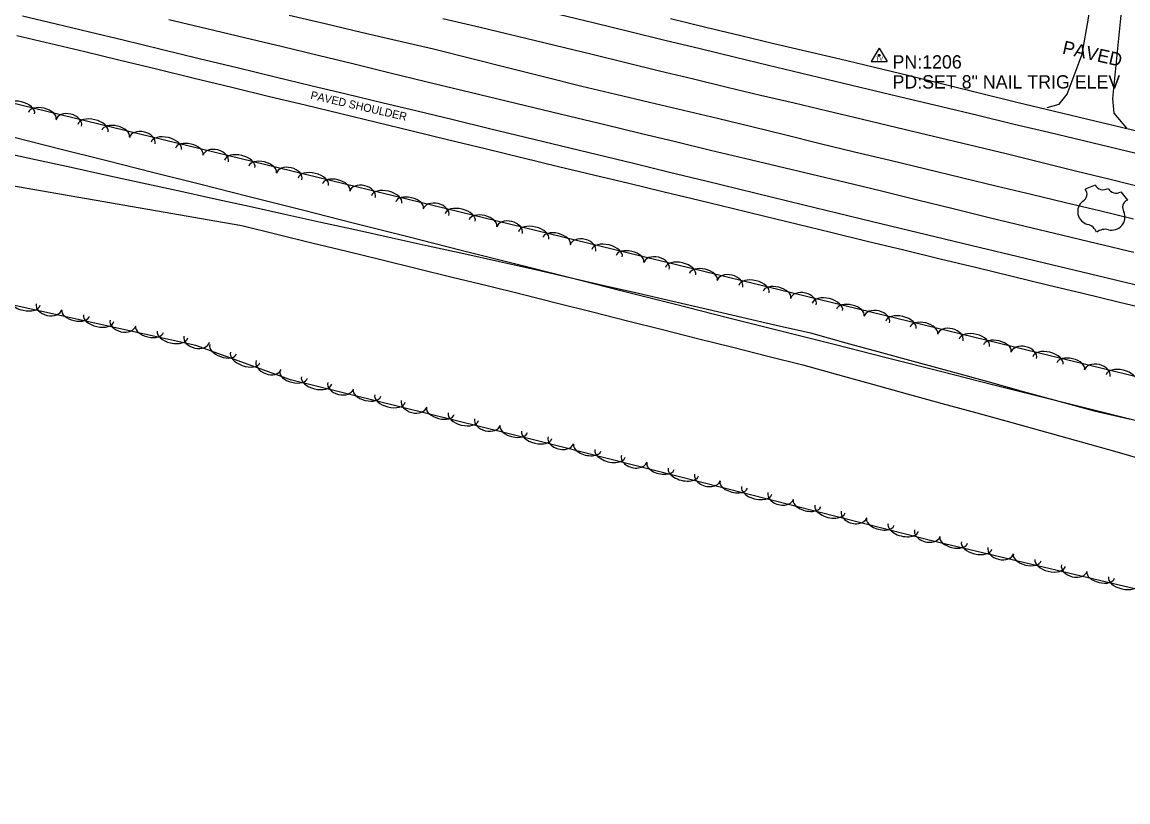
# Model space of a CAD drawing. Extents: x 1441650 to 1491889, y 345904 to 358319.
# Drawn here: x 1465304.9 to 1465720.6, y 349564.2 to 349857.2 of the extents above; entities that cross this region are included whole.
import ezdxf

# ---------------------------------------------------------------- set-up
doc = ezdxf.new("R2010")
doc.units = 0
for name, color, linetype in [('S_BUILDING_ANNOT', 7, 'Continuous'), ('S_DITCHLINE', 7, 'Continuous'), ('S_EDGE_PAVEMENT', 7, 'Continuous'), ('S_PARKING_ANNOT', 7, 'Continuous'), ('S_PAVEMENT_CROWN', 7, 'Continuous'), ('S_SECONDARY_CTL', 7, 'Continuous'), ('S_SECONDARY_CTL_ANNOT', 7, 'Continuous'), ('S_SHOULDER', 7, 'Continuous'), ('S_SHOULDER_ANNOT', 7, 'Continuous'), ('S_TREE', 7, 'Continuous')]:
    doc.layers.add(name, color=color, linetype=linetype)

msp = doc.modelspace()

# ---------------------------------------------------------------- linework, layer by layer
at = {"layer": 'S_BUILDING_ANNOT'}
for p, q in [((1465708.29, 349796), (1465704.6, 349794.46)), ((1465718.01, 349793.48), (1465720.48, 349790.35))]:
    msp.add_line(p, q, dxfattribs=at)
for centre, radius, start, end in [((1465702.32, 349792.6), 2.94, 296.5836, 39.2197), ((1465711.35, 349797.81), 3.55, 210.6334, 300.2324), ((1465716.21, 349796.55), 3.55, 210.7249, 300.324), ((1465706.72, 349786.07), 4.97, 128.2754, 255.7431), ((1465721.57, 349787.61), 2.94, 111.7377, 214.3737), ((1465714.56, 349784.04), 4.97, 255.2143, 22.682), ((1465704.2, 349776.35), 5.06, 22.417, 75.2168), ((1465712.04, 349774.32), 5.06, 75.7406, 128.5404)]:
    msp.add_arc(centre, radius, start, end, dxfattribs=at)
at = {"layer": 'S_DITCHLINE'}
for points in [[(1465296.46, 349808.55), (1465309.86, 349805.62), (1465323.25, 349802.7), (1465336.65, 349799.77), (1465350.05, 349796.85), (1465363.44, 349793.92), (1465376.84, 349791), (1465390.24, 349788.07), (1465403.69, 349785.1), (1465417.14, 349782.13), (1465430.59, 349779.16), (1465444.05, 349776.18), (1465457.5, 349773.21), (1465470.95, 349770.24), (1465484.4, 349767.27), (1465497.86, 349764.29), (1465510.79, 349761.31), (1465523.72, 349758.33), (1465536.65, 349755.35), (1465549.58, 349752.37), (1465562.51, 349749.38), (1465575.44, 349746.4), (1465588.37, 349743.42), (1465601.3, 349740.44), (1465614.63, 349736.78), (1465627.96, 349733.12), (1465641.3, 349729.46), (1465654.63, 349725.8), (1465667.96, 349722.14), (1465681.3, 349718.48), (1465694.63, 349714.82), (1465707.96, 349711.16), (1465721.62, 349707.99)], [(1465296.62, 349796.61), (1465309.6, 349794.35), (1465322.57, 349792.1), (1465335.55, 349789.84), (1465348.52, 349787.58), (1465361.5, 349785.33), (1465374.48, 349783.07), (1465387.45, 349780.82), (1465400.64, 349777.59), (1465413.82, 349774.36), (1465427, 349771.13), (1465440.18, 349767.91), (1465453.36, 349764.68), (1465466.55, 349761.45), (1465479.73, 349758.22), (1465492.91, 349755), (1465506.1, 349751.67), (1465519.29, 349748.35), (1465532.47, 349745.03), (1465545.66, 349741.71), (1465558.85, 349738.39), (1465572.03, 349735.07), (1465585.22, 349731.75), (1465598.41, 349728.43), (1465611.49, 349724.81), (1465624.58, 349721.2), (1465637.67, 349717.59), (1465650.76, 349713.97), (1465663.85, 349710.36), (1465676.93, 349706.74), (1465690.02, 349703.13), (1465703.11, 349699.52), (1465716.51, 349695.72), (1465729.9, 349691.92)]]:
    msp.add_lwpolyline(points, dxfattribs=at)
at = {"layer": 'S_EDGE_PAVEMENT'}
for points in [[(1465690.25, 349825.11), (1465694.76, 349826.47), (1465697.79, 349830.13), (1465703.42, 349845.21), (1465705.87, 349858.76), (1465709.61, 349881.77)], [(1465720.29, 349881.12), (1465717.85, 349858.62), (1465716.37, 349843.56), (1465714.88, 349828.49), (1465715.33, 349822.99), (1465720.1, 349817.38)], [(1465506.49, 349860.27), (1465520.09, 349856.92), (1465533.32, 349853.71), (1465546.56, 349850.51), (1465559.8, 349847.31), (1465573.03, 349844.11), (1465585.55, 349841.08), (1465598.07, 349838.05), (1465610.59, 349835.02), (1465623.11, 349831.99), (1465636.8, 349828.74), (1465650.48, 349825.48), (1465664.17, 349822.22), (1465677.86, 349818.96), (1465690.9, 349815.85), (1465703.93, 349812.75), (1465716.97, 349809.64), (1465730.01, 349806.53)], [(1465305.06, 349859.64), (1465317.65, 349856.6), (1465330.25, 349853.57), (1465342.84, 349850.54), (1465357.13, 349847.08), (1465371.42, 349843.61), (1465385.72, 349840.15), (1465400.01, 349836.69), (1465413.36, 349833.49), (1465426.71, 349830.29), (1465440.07, 349827.1), (1465453.42, 349823.9), (1465466.98, 349820.62), (1465480.54, 349817.33), (1465494.09, 349814.04), (1465507.65, 349810.76), (1465521.21, 349807.47), (1465534.76, 349804.19), (1465548.32, 349800.9), (1465561.88, 349797.62), (1465574.19, 349794.61), (1465586.5, 349791.6), (1465598.81, 349788.59), (1465611.13, 349785.58), (1465624.64, 349782.31), (1465638.16, 349779.05), (1465651.68, 349775.78), (1465665.2, 349772.51), (1465678.81, 349769.26), (1465692.43, 349766), (1465706.04, 349762.75), (1465719.66, 349759.49), (1465733.28, 349756.31)]]:
    msp.add_lwpolyline(points, dxfattribs=at)
at = {"layer": 'S_PAVEMENT_CROWN'}
for points in [[(1465360.04, 349858.22), (1465374.28, 349854.85), (1465388.51, 349851.48), (1465402.75, 349848.11), (1465416.23, 349844.83), (1465429.71, 349841.54), (1465443.2, 349838.25), (1465456.68, 349834.96), (1465470.2, 349831.7), (1465483.72, 349828.43), (1465497.24, 349825.17), (1465510.76, 349821.9), (1465524.01, 349818.72), (1465537.25, 349815.53), (1465550.49, 349812.34), (1465563.73, 349809.16), (1465576.42, 349806.15), (1465589.11, 349803.15), (1465601.81, 349800.14), (1465614.5, 349797.13), (1465627.98, 349793.82), (1465641.46, 349790.5), (1465654.95, 349787.18), (1465668.43, 349783.86), (1465682.04, 349780.6), (1465695.65, 349777.33), (1465709.25, 349774.06), (1465722.86, 349770.79)], [(1465405.25, 349859.91), (1465418.81, 349856.72), (1465432.36, 349853.53), (1465445.92, 349850.35), (1465459.48, 349847.16), (1465473.43, 349843.66), (1465487.39, 349840.15), (1465501.35, 349836.64), (1465515.3, 349833.14), (1465528.06, 349830.15), (1465540.81, 349827.17), (1465553.56, 349824.18), (1465566.31, 349821.2), (1465579.18, 349818.03), (1465592.05, 349814.86), (1465604.92, 349811.69), (1465617.79, 349808.52), (1465631.21, 349805.31), (1465644.64, 349802.09), (1465658.07, 349798.87), (1465671.49, 349795.65), (1465684.3, 349792.58), (1465697.11, 349789.51), (1465709.92, 349786.44), (1465722.73, 349783.37)], [(1465463.08, 349858.67), (1465477.1, 349855.3), (1465491.12, 349851.92), (1465505.13, 349848.54), (1465519.15, 349845.17), (1465531.85, 349842.07), (1465544.54, 349838.98), (1465557.24, 349835.89), (1465569.93, 349832.8), (1465582.52, 349829.83), (1465595.1, 349826.86), (1465607.69, 349823.89), (1465620.28, 349820.92), (1465633.93, 349817.65), (1465647.59, 349814.38), (1465661.25, 349811.11), (1465674.9, 349807.84), (1465687.92, 349804.63), (1465700.94, 349801.42), (1465713.96, 349798.21), (1465726.98, 349795)]]:
    msp.add_lwpolyline(points, dxfattribs=at)
at = {"layer": 'S_SECONDARY_CTL'}
for p, q in [((1465627.13, 349847.41), (1465624.12, 349842.45)), ((1465627.13, 349847.41), (1465630.07, 349842.45)), ((1465624.12, 349842.45), (1465630.07, 349842.45))]:
    msp.add_line(p, q, dxfattribs=at)
for radius in [0.311, 0.183, 0.103]:
    msp.add_circle((1465627.13, 349844.8), radius, dxfattribs=at)
at = {"layer": 'S_SHOULDER'}
for points in [[(1465548.69, 349858.61), (1465561.89, 349855.4), (1465575.09, 349852.19), (1465587.52, 349849.26), (1465599.94, 349846.34), (1465612.37, 349843.42), (1465624.79, 349840.49), (1465638.44, 349837.13), (1465652.08, 349833.76), (1465665.73, 349830.39), (1465679.37, 349827.03), (1465692.48, 349823.91), (1465705.59, 349820.79), (1465718.7, 349817.67), (1465731.8, 349814.56)], [(1465302.86, 349852.24), (1465315.66, 349849.2), (1465328.45, 349846.16), (1465341.24, 349843.12), (1465355.4, 349839.67), (1465369.57, 349836.23), (1465383.73, 349832.79), (1465397.89, 349829.34), (1465411.31, 349826.11), (1465424.72, 349822.88), (1465438.13, 349819.65), (1465451.54, 349816.42), (1465465.28, 349813.06), (1465479.01, 349809.71), (1465492.75, 349806.35), (1465506.49, 349803), (1465519.73, 349799.84), (1465532.97, 349796.68), (1465546.21, 349793.52), (1465559.45, 349790.36), (1465571.81, 349787.34), (1465584.16, 349784.33), (1465596.51, 349781.31), (1465608.87, 349778.3), (1465622.61, 349774.97), (1465636.35, 349771.65), (1465650.09, 349768.33), (1465663.83, 349765), (1465677.12, 349761.79), (1465690.4, 349758.58), (1465703.69, 349755.36), (1465716.97, 349752.15), (1465730.57, 349748.93)]]:
    msp.add_lwpolyline(points, dxfattribs=at)
at = {"layer": 'S_TREE'}
for points in [[(1464903.83, 349923.71), (1465962.16, 349666.1)], [(1466063.31, 349564.22), (1465994.77, 349581.28), (1465941.24, 349602.01), (1465888.58, 349606.04), (1465854.64, 349613.87), (1465738.04, 349640.76), (1465646.96, 349662.37), (1465499.19, 349699.78), (1465405.77, 349722.82), (1465370.18, 349735.73), (1465272.45, 349757.32), (1465236.41, 349762.23), (1465148.21, 349782.57), (1465067.24, 349801.44), (1464944.3, 349832.48), (1464866.16, 349852.86)], [(1465301.32, 349814.14), (1465319.01, 349809.69), (1465336.7, 349805.23), (1465354.39, 349800.77), (1465372.08, 349796.32), (1465389.77, 349791.86), (1465409.8, 349786.8), (1465429.84, 349781.73), (1465449.87, 349776.67), (1465469.91, 349771.61), (1465489.94, 349766.55), (1465509.98, 349761.48), (1465530.01, 349756.42), (1465550.05, 349751.36), (1465570.08, 349746.29), (1465590.11, 349741.23), (1465610.15, 349736.17), (1465630.18, 349731.11), (1465650.22, 349726.04), (1465670.25, 349720.98), (1465690.29, 349715.92), (1465710.32, 349710.86), (1465726.82, 349706.82)], [(1465301.32, 349814.14), (1465319.01, 349809.69), (1465336.7, 349805.23), (1465354.39, 349800.77), (1465372.08, 349796.32), (1465389.77, 349791.86), (1465409.8, 349786.8), (1465429.84, 349781.73), (1465449.87, 349776.67), (1465469.91, 349771.61), (1465489.94, 349766.55), (1465509.98, 349761.48), (1465530.01, 349756.42), (1465550.05, 349751.36), (1465570.08, 349746.29), (1465590.11, 349741.23), (1465610.15, 349736.17), (1465630.18, 349731.11), (1465650.22, 349726.04), (1465670.25, 349720.98), (1465690.29, 349715.92), (1465710.32, 349710.86), (1465726.82, 349706.82)]]:
    msp.add_lwpolyline(points, dxfattribs=at)
for centre, major_axis, ratio, start_param, end_param in [((1465303.84, 349824.16), (-5.7, 1.39), 0.550082, 3.141593, 6.283185), ((1465312.45, 349822.06), (-5.19, 1.26), 0.540702, 3.141593, 6.283185), ((1465322.4, 349819.37), (-4.81, 1.17), 0.685314, 3.141593, 6.283185), ((1465331.46, 349817.44), (-5.7, 1.39), 0.550082, 3.141593, 6.283185), ((1465340.07, 349815.34), (-5.19, 1.26), 0.540702, 3.141593, 6.283185), ((1465350.02, 349812.65), (-4.81, 1.17), 0.685314, 3.141593, 6.283185), ((1465359.08, 349810.72), (-5.7, 1.39), 0.550082, 3.141593, 6.283185), ((1465367.69, 349808.62), (-5.19, 1.26), 0.540702, 3.141593, 6.283185), ((1465377.64, 349805.93), (-4.81, 1.17), 0.685314, 3.141593, 6.283185), ((1465386.7, 349803.99), (-5.7, 1.39), 0.550082, 3.141593, 6.283185), ((1465395.31, 349801.89), (-5.19, 1.26), 0.540702, 3.141593, 6.283185), ((1465405.26, 349799.2), (-4.81, 1.17), 0.685314, 3.141593, 6.283185), ((1465414.32, 349797.27), (-5.7, 1.39), 0.550082, 3.141593, 6.283185), ((1465422.94, 349795.17), (-5.19, 1.26), 0.540702, 3.141593, 6.283185), ((1465432.88, 349792.48), (-4.81, 1.17), 0.685314, 3.141593, 6.283185), ((1465441.94, 349790.55), (-5.7, 1.39), 0.550082, 3.141593, 6.283185), ((1465450.56, 349788.45), (-5.19, 1.26), 0.540702, 3.141593, 6.283185), ((1465460.5, 349785.76), (-4.81, 1.17), 0.685314, 3.141593, 6.283185), ((1465469.56, 349783.82), (-5.7, 1.39), 0.550082, 3.141593, 6.283185), ((1465478.18, 349781.72), (-5.19, 1.26), 0.540702, 3.141593, 6.283185), ((1465488.13, 349779.03), (-4.81, 1.17), 0.685314, 3.141593, 6.283185), ((1465497.18, 349777.1), (-5.7, 1.39), 0.550082, 3.141593, 6.283185), ((1465505.8, 349775), (-5.19, 1.26), 0.540702, 3.141593, 6.283185), ((1465515.75, 349772.31), (-4.81, 1.17), 0.685314, 3.141593, 6.283185), ((1465524.8, 349770.38), (-5.7, 1.39), 0.550082, 3.141593, 6.283185), ((1465533.42, 349768.28), (-5.19, 1.26), 0.540702, 3.141593, 6.283185), ((1465543.37, 349765.59), (-4.81, 1.17), 0.685314, 3.141593, 6.283185), ((1465552.43, 349763.65), (-5.7, 1.39), 0.550082, 3.141593, 6.283185), ((1465561.04, 349761.56), (-5.19, 1.26), 0.540702, 3.141593, 6.283185), ((1465570.99, 349758.87), (-4.81, 1.17), 0.685314, 3.141593, 6.283185), ((1465580.05, 349756.93), (-5.7, 1.39), 0.550082, 3.141593, 6.283185), ((1465588.66, 349754.83), (-5.19, 1.26), 0.540702, 3.141593, 6.283185), ((1465305.9, 349752.1), (5.73, -1.27), 0.550011, 3.141593, 6.283185), ((1465598.61, 349752.14), (-4.81, 1.17), 0.685314, 3.141593, 6.283185), ((1465607.67, 349750.21), (-5.7, 1.39), 0.550082, 3.141593, 6.283185), ((1465314.99, 349750.36), (4.84, -1.07), 0.685225, 3.141593, 6.283185), ((1465325, 349747.89), (5.22, -1.15), 0.540632, 3.141593, 6.283185), ((1465616.28, 349748.11), (-5.19, 1.26), 0.540702, 3.141593, 6.283185), ((1465626.23, 349745.42), (-4.81, 1.17), 0.685314, 3.141593, 6.283185), ((1465333.66, 349745.97), (5.73, -1.27), 0.550011, 3.141593, 6.283185), ((1465342.75, 349744.23), (4.84, -1.07), 0.685225, 3.141593, 6.283185), ((1465635.29, 349743.48), (-5.7, 1.39), 0.550082, 3.141593, 6.283185), ((1465643.91, 349741.39), (-5.19, 1.26), 0.540702, 3.141593, 6.283185), ((1465352.76, 349741.75), (5.22, -1.15), 0.540632, 3.141593, 6.283185), ((1465361.41, 349739.84), (5.73, -1.27), 0.550011, 3.141593, 6.283185), ((1465653.85, 349738.7), (-4.81, 1.17), 0.685314, 3.141593, 6.283185), ((1465662.91, 349736.76), (-5.7, 1.39), 0.550082, 3.141593, 6.283185), ((1465370.51, 349738.1), (4.84, -1.07), 0.685225, 3.141593, 6.283185), ((1465380.41, 349734.28), (5.03, -1.82), 0.540632, 3.141593, 6.283185), ((1465671.53, 349734.66), (-5.19, 1.26), 0.540702, 3.141593, 6.283185), ((1465681.47, 349731.97), (-4.81, 1.17), 0.685314, 3.141593, 6.283185), ((1465388.75, 349731.25), (5.52, -2), 0.550011, 3.141593, 6.283185), ((1465690.53, 349730.04), (-5.7, 1.39), 0.550082, 3.141593, 6.283185), ((1465699.15, 349727.94), (-5.19, 1.26), 0.540702, 3.141593, 6.283185), ((1465397.54, 349728.34), (4.66, -1.69), 0.685225, 3.141593, 6.283185), ((1465709.09, 349725.25), (-4.81, 1.17), 0.685314, 3.141593, 6.283185), ((1465718.15, 349723.31), (-5.7, 1.39), 0.550082, 3.141593, 6.283185), ((1465406.94, 349724.71), (5.19, -1.28), 0.540632, 3.141593, 6.283185), ((1465415.55, 349722.59), (5.7, -1.41), 0.550011, 3.141593, 6.283185), ((1465424.6, 349720.63), (4.81, -1.19), 0.685225, 3.141593, 6.283185), ((1465434.54, 349717.91), (5.19, -1.28), 0.540632, 3.141593, 6.283185), ((1465443.15, 349715.78), (5.7, -1.41), 0.550011, 3.141593, 6.283185), ((1465452.2, 349713.82), (4.81, -1.19), 0.685225, 3.141593, 6.283185), ((1465462.14, 349711.1), (5.19, -1.28), 0.540632, 3.141593, 6.283185), ((1465470.75, 349708.98), (5.7, -1.41), 0.550011, 3.141593, 6.283185), ((1465479.8, 349707.01), (4.81, -1.19), 0.685225, 3.141593, 6.283185), ((1465489.74, 349704.29), (5.19, -1.28), 0.540632, 3.141593, 6.283185), ((1465498.35, 349702.17), (5.7, -1.41), 0.550011, 3.141593, 6.283185), ((1465507.4, 349700.15), (4.8, -1.22), 0.685235, 3.141702, 6.283295), ((1465517.33, 349697.37), (5.18, -1.31), 0.540639, 3.141657, 6.28325), ((1465525.92, 349695.2), (5.69, -1.44), 0.550019, 3.141659, 6.283252), ((1465534.96, 349693.18), (4.8, -1.22), 0.685235, 3.141702, 6.283295), ((1465544.89, 349690.4), (5.18, -1.31), 0.540639, 3.141657, 6.28325), ((1465553.48, 349688.22), (5.69, -1.44), 0.550019, 3.141659, 6.283252), ((1465562.52, 349686.2), (4.8, -1.22), 0.685235, 3.141702, 6.283295), ((1465572.44, 349683.42), (5.18, -1.31), 0.540639, 3.141657, 6.28325), ((1465581.04, 349681.25), (5.69, -1.44), 0.550019, 3.141659, 6.283252), ((1465590.08, 349679.23), (4.8, -1.22), 0.685235, 3.141702, 6.283295), ((1465600, 349676.45), (5.18, -1.31), 0.540639, 3.141657, 6.28325), ((1465608.6, 349674.27), (5.69, -1.44), 0.550019, 3.141659, 6.283252), ((1465617.64, 349672.25), (4.8, -1.22), 0.685235, 3.141702, 6.283295), ((1465627.56, 349669.47), (5.18, -1.31), 0.540639, 3.141657, 6.28325), ((1465636.16, 349667.29), (5.69, -1.44), 0.550019, 3.141659, 6.283252), ((1465645.2, 349665.28), (4.8, -1.22), 0.685235, 3.141702, 6.283295), ((1465655.12, 349662.62), (5.2, -1.23), 0.540632, 3.141593, 6.283185), ((1465663.74, 349660.57), (5.71, -1.36), 0.550011, 3.141593, 6.283185), ((1465672.81, 349658.68), (4.82, -1.14), 0.685225, 3.141593, 6.283185), ((1465682.77, 349656.05), (5.2, -1.23), 0.540632, 3.141593, 6.283185), ((1465691.4, 349654), (5.71, -1.36), 0.550011, 3.141593, 6.283185), ((1465700.47, 349652.12), (4.82, -1.14), 0.685225, 3.141593, 6.283185), ((1465710.43, 349649.49), (5.2, -1.23), 0.540632, 3.141593, 6.283185), ((1465719.06, 349647.44), (5.71, -1.36), 0.550011, 3.141593, 6.283185)]:
    msp.add_ellipse(centre, major_axis=major_axis, ratio=ratio, start_param=start_param, end_param=end_param, dxfattribs=at)

# ---------------------------------------------------------------- texts
at = {"layer": 'S_PARKING_ANNOT'}
msp.add_text('PAVED', height=5, rotation=347.1909, dxfattribs=at).set_placement((1465695.7, 349845.48))
at = {"layer": 'S_SECONDARY_CTL'}
msp.add_text('TV', height=1.5, rotation=360, dxfattribs=at).set_placement((1465625.92, 349842.79))
at = {"layer": 'S_SECONDARY_CTL_ANNOT'}
for s, p in [('PN:1206', (1465632.13, 349839.8)), ('PD:SET 8" NAIL TRIG ELEV', (1465632.13, 349832.3))]:
    msp.add_text(s, height=5, dxfattribs=at).set_placement(p)
at = {"layer": 'S_SHOULDER_ANNOT'}
msp.add_text('PAVED SHOULDER', height=3.0002, rotation=347.0162, dxfattribs=at).set_placement((1465413.09, 349828.46))

doc.saveas('drawing.dxf')
